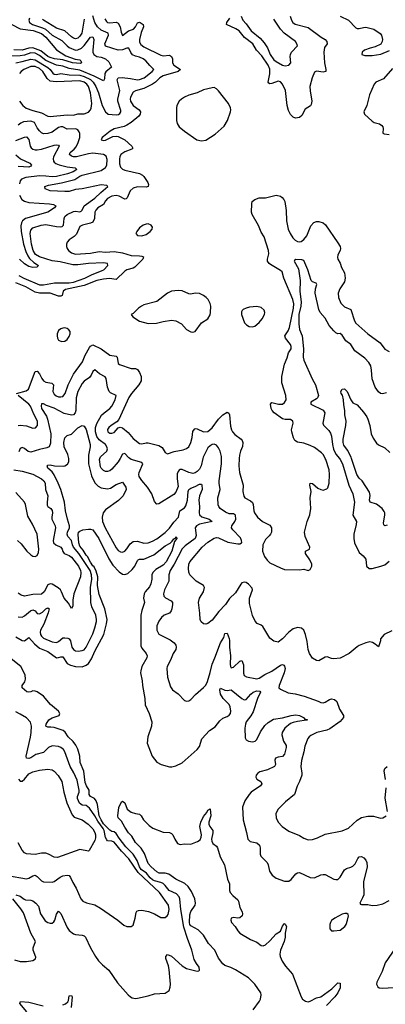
# Model space of a CAD drawing. Header units: inches. Extents: x 1694797 to 1849917, y 907313 to 1017959.
# Tile 638 of 656: x 1794345 to 1797774, y 964881 to 974116. Entities that reach past the tile are written whole.
import ezdxf

# ---------------------------------------------------------------- set-up
doc = ezdxf.new("R2010")
doc.units = ezdxf.units.IN
doc.header["$MEASUREMENT"] = 0
doc.layers.add('B7996', color=7, linetype='Continuous')
doc.layers.add('B7997', color=7, linetype='Continuous')

msp = doc.modelspace()

# ---------------------------------------------------------------- linework, layer by layer
at = {"layer": 'B7996', "color": 5}
for points, elevation in [([(1794330, 968516), (1794370, 968513.4), (1794390, 968523.1), (1794448.2, 968571.8), (1794470, 968580.2), (1794490, 968572.4), (1794510, 968546.9), (1794530, 968544.6), (1794559.6, 968560.4), (1794590, 968589.1), (1794610, 968598.5), (1794620.3, 968590), (1794613, 968553), (1794572.5, 968447.5), (1794541.5, 968390), (1794536.8, 968370), (1794540.9, 968350), (1794550, 968334.3), (1794570, 968316.6), (1794650, 968280.8), (1794690, 968275), (1794710, 968283.8), (1794750, 968317.2), (1794770, 968319.8), (1794795.4, 968315.4), (1794809.1, 968309.1), (1794821, 968290), (1794834.7, 968230), (1794850, 968209.2), (1794870, 968197.2), (1794894.1, 968194.1), (1794930, 968198.9), (1794950, 968206.7), (1794970, 968230.2), (1795030, 968356.9), (1795050.5, 968410.5), (1795064.9, 968470), (1795066.1, 968490), (1795058.5, 968530), (1795023.2, 968610), (1795012.1, 968650), (1795009, 968790), (1795021.9, 968870), (1795019, 968910), (1795004.9, 968950), (1794899.7, 969110), (1794850.2, 969170), (1794839.6, 969190), (1794830, 969232.2), (1794796.1, 969270), (1794791.3, 969290), (1794794, 969310), (1794811.2, 969350), (1794812.8, 969370), (1794792.5, 969430), (1794774.4, 969510), (1794765, 969590), (1794731.7, 969710), (1794707.6, 969770), (1794667.7, 969847.7), (1794650, 969875.1), (1794608.5, 969910), (1794604.2, 969930), (1794610, 969938), (1794630, 969940.3), (1794671, 969931), (1794751.7, 969928.3), (1794770, 969930.2), (1794793.9, 969946.1), (1794806.6, 969970), (1794807.7, 969990), (1794805.6, 970000)], 740), ([(1794991, 970000), (1794991.6, 969950), (1795019.1, 969839.1), (1795030.1, 969810), (1795053.9, 969770), (1795081.1, 969741.1), (1795110, 969724.1), (1795170, 969717), (1795197.3, 969722.7), (1795250, 969756.9), (1795310, 969778.8), (1795342, 969730), (1795342.4, 969710), (1795315.8, 969650), (1795272.4, 969607.6), (1795150, 969517.5), (1795129.6, 969490), (1795120.1, 969450), (1795120.7, 969410), (1795146, 969350), (1795250, 969160.9), (1795270, 969138.3), (1795290, 969124.2), (1795310, 969120.3), (1795330, 969130.4), (1795350, 969152), (1795381.1, 969198.9), (1795410, 969222.2), (1795450, 969224.1), (1795510, 969205.8), (1795550, 969209.4), (1795590, 969224.2), (1795630, 969247.3), (1795710, 969305.4), (1795750, 969347.3), (1795790, 969403.2), (1795834.8, 969450), (1795846.6, 969510), (1795890, 969537.7), (1795904.3, 969555.7), (1795917.8, 969610), (1795923.7, 969690), (1795932.2, 969710), (1795950, 969723.5), (1795990, 969738), (1796030, 969760.2), (1796050, 969760.3), (1796054.3, 969754.3), (1796056.1, 969710), (1796032.8, 969650), (1796024.6, 969610), (1796032.6, 969550), (1796028.3, 969490), (1796032.2, 969472.2), (1796053.8, 969453.8), (1796123, 969430), (1796150.6, 969410), (1796030, 969383.2), (1796004.7, 969370), (1795992, 969350), (1795998.8, 969278.8), (1795990.2, 969250), (1795898.6, 969181.4), (1795868.3, 969151.7), (1795792.4, 969007.6), (1795755.8, 968950), (1795743.5, 968910), (1795743.9, 968850), (1795703.2, 968770), (1795694, 968730), (1795697.8, 968710), (1795711.9, 968691.9), (1795765, 968664.9), (1795778.3, 968650), (1795779.7, 968630), (1795771, 968589), (1795764.9, 968570), (1795749.3, 968550.7), (1795699.3, 968530), (1795674, 968510), (1795650, 968475.1), (1795632.6, 968430), (1795632.6, 968390), (1795651.1, 968351.1), (1795758, 968298), (1795794, 968270), (1795810.3, 968250), (1795812.9, 968230), (1795808.5, 968210), (1795783.7, 968170), (1795759.5, 968110), (1795728.7, 968050), (1795725.3, 968030), (1795731.7, 967950), (1795759.9, 967859.9), (1795777.3, 967830), (1795831.7, 967791.7), (1795890, 967730.8), (1795910, 967724.9), (1795930, 967728), (1795950, 967739.3), (1795993.4, 967786.6), (1796070, 967852.7), (1796090, 967874.9), (1796106.2, 967910), (1796132.4, 967992.4), (1796148.9, 968071.1), (1796176.5, 968130), (1796228, 968272), (1796258.5, 968321.5), (1796270, 968358), (1796290, 968363), (1796310, 968313.4), (1796313, 968293), (1796312.1, 968230), (1796322.4, 968150), (1796319.3, 968070), (1796321.3, 968050), (1796330, 968035.8), (1796350, 968043.2), (1796410, 968099), (1796430, 968104.4), (1796445.6, 968065.6), (1796445.5, 967985.5), (1796450, 967965.5), (1796471.6, 967951.6), (1796570, 967935.2), (1796590, 967941.5), (1796644.6, 967975.4), (1796710, 968005.5), (1796790, 968062.2), (1796810, 968068), (1796822.4, 968062.4), (1796830, 968053), (1796833.8, 968030), (1796825.8, 967990), (1796778.2, 967870), (1796776.5, 967850), (1796790, 967835.3), (1796863, 967803), (1796930, 967792), (1797011.6, 967771.6), (1797143.9, 967723.9), (1797170, 967710.5), (1797190, 967708.4), (1797210, 967714.4), (1797250, 967739.5), (1797270, 967744.9), (1797298.9, 967738.9), (1797320.9, 967720.9), (1797344.9, 967650), (1797383.1, 967590), (1797381.7, 967570), (1797350, 967535.1), (1797254.6, 967465.4), (1797227, 967453), (1797130.4, 967430), (1797076.8, 967403.2), (1797058.4, 967390), (1797046, 967374), (1797019.1, 967300.9), (1797010.2, 967249.8), (1796987.6, 967167.6), (1796983.1, 967110), (1796991.7, 967050), (1796990.3, 967029.7), (1796968.8, 966971.2), (1796946.8, 966926.8), (1796922.8, 966850), (1796838.7, 966781.3), (1796770.7, 966710), (1796747.7, 966670), (1796750.7, 966630), (1796768.2, 966590), (1796807.7, 966550), (1796870, 966504.4), (1796970, 966463), (1797010, 966440.5), (1797050, 966424.9), (1797090, 966425.5), (1797138.3, 966441.7), (1797210, 966476.3), (1797370, 966508.2), (1797430, 966532.7), (1797510, 966608), (1797550, 966633), (1797610, 966644.9), (1797664.5, 966644.5), (1797730, 966626), (1797750, 966631), (1797782, 966650)], 740), ([(1795286.1, 970000), (1795269.1, 969970), (1795210, 969899.2), (1795190, 969885), (1795170, 969879.3), (1795150, 969879.7), (1795130, 969886.3), (1795110, 969908.5), (1795103.5, 969923.5), (1795094.5, 969990), (1795098.1, 970000)], 760), ([(1796063.8, 970000), (1796045.8, 969930), (1796030, 969900.2), (1796010, 969876.8), (1795990, 969865.1), (1795970, 969861), (1795930, 969868.9), (1795870, 969897.4), (1795850, 969895.6), (1795841.1, 969890), (1795830, 969878), (1795823.3, 969856.7), (1795821.3, 969810), (1795830, 969738), (1795810, 969684.2), (1795790, 969663.2), (1795650, 969576.3), (1795630, 969570.8), (1795610, 969596), (1795585.7, 969670), (1795544.2, 969730), (1795490, 969792.9), (1795466.6, 969830), (1795463.3, 969850), (1795466, 969870), (1795500.3, 969950), (1795490, 969963.7), (1795390, 969990.2), (1795377.2, 970000)], 760), ([(1797836.3, 968383.7), (1797764, 968350), (1797729, 968310), (1797728.7, 968290), (1797710, 968234), (1797679.8, 968259.8), (1797654.4, 968274.4), (1797630, 968281), (1797590, 968270.8), (1797530, 968244.9), (1797510, 968233.4), (1797436, 968170), (1797351.1, 968128.9), (1797290, 968122), (1797270, 968124.4), (1797230, 968139.5), (1797210, 968138.4), (1797150, 968103), (1797130, 968104.9), (1797090, 968127.7), (1797063, 968170), (1797050.4, 968210), (1797042.4, 968282.4), (1797024.7, 968350), (1797009.2, 968389.2), (1796989.1, 968409.1), (1796950, 968416.5), (1796910, 968402.6), (1796868.9, 968371.1), (1796810, 968308), (1796770, 968278.8), (1796730, 968286.8), (1796690, 968314.8), (1796624.1, 968424.1), (1796610, 968437.3), (1796573, 968453), (1796553.2, 968473.2), (1796529, 968529), (1796500.5, 968640.5), (1796501.8, 968690), (1796527.8, 968770), (1796524.7, 968784.7), (1796490, 968822.7), (1796470, 968836.5), (1796450, 968840.8), (1796430, 968832.9), (1796418.9, 968821.1), (1796370, 968741.7), (1796311.3, 968688.7), (1796274, 968630), (1796213.3, 968566.7), (1796150, 968482.4), (1796110, 968453), (1796090, 968448), (1796070, 968450.7), (1796048.5, 968468.5), (1796036.3, 968490), (1796034.9, 968550), (1796022.6, 968650), (1796031.8, 968690), (1796067.8, 968750), (1796078, 968790), (1796070, 968810.4), (1796000.5, 968850), (1795941.3, 968910), (1795932.7, 968932.7), (1795927.1, 968970), (1795931.4, 969010), (1795939.6, 969030), (1796057.1, 969170), (1796110, 969214.2), (1796170, 969253.7), (1796190, 969258.5), (1796210, 969255.5), (1796296.7, 969216.7), (1796390, 969199.9), (1796410, 969199.4), (1796426.5, 969210), (1796427, 969213), (1796426.7, 969230), (1796414.6, 969254.6), (1796343.8, 969330), (1796332.9, 969350), (1796336, 969370), (1796364.3, 969410), (1796372.8, 969430), (1796370.1, 969470.1), (1796350, 969481.9), (1796310, 969482.7), (1796275.5, 969495.5), (1796226.3, 969530), (1796211.3, 969550), (1796207, 969567), (1796203.6, 969630), (1796226, 969710), (1796215.6, 969770), (1796216.8, 969790), (1796239.2, 969950), (1796238.1, 970000)], 760), ([(1796403.8, 970000), (1796399.6, 969930), (1796407.9, 969870), (1796440.9, 969750), (1796439.1, 969690), (1796446.5, 969646.5), (1796457.1, 969630), (1796510, 969604.2), (1796527, 969587), (1796534.5, 969570), (1796540.3, 969510), (1796546.3, 969490), (1796574, 969450), (1796622.4, 969410), (1796690, 969376), (1796705.8, 969350), (1796706, 969310), (1796697.3, 969290), (1796686.2, 969273.8), (1796650, 969239.6), (1796625.7, 969190), (1796623.1, 969130), (1796640.2, 969080.2), (1796665.4, 969045.4), (1796690, 969023), (1796790, 968974.8), (1796830, 968960.7), (1796970, 968956), (1797010, 968961), (1797050, 968951.3), (1797070, 968958), (1797084, 968990), (1797086, 969010), (1797066.6, 969050), (1797027, 969110), (1797025.2, 969130), (1797062, 969150), (1797065.2, 969170), (1797023.6, 969270), (1797017.6, 969310), (1797040.9, 969410), (1797067.3, 969472.7), (1797074.7, 969530), (1797069.7, 969630), (1797079.3, 969690), (1797066, 969750), (1797069.2, 969770), (1797090, 969764.7), (1797141.3, 969721.3), (1797170, 969708), (1797190, 969702), (1797225.1, 969714.9), (1797234, 969726), (1797247.6, 969770), (1797251.1, 969850), (1797246, 969894), (1797215.3, 969990), (1797210.3, 970000)], 780), ([(1797343.3, 970000), (1797351.4, 969990), (1797373.5, 969950), (1797431.2, 969750), (1797469.9, 969670), (1797484.1, 969590), (1797469.8, 969470), (1797503, 969410), (1797500.1, 969379.9), (1797478.7, 969290), (1797478.4, 969250), (1797484.2, 969210), (1797530, 969119), (1797567.2, 969087.2), (1797590, 969055.3), (1797597.2, 968990), (1797622, 968970), (1797650, 968968), (1797731, 968989), (1797770, 969003.9), (1797810, 969038.7)], 760), ([(1797790, 969374.2), (1797769.8, 969369.8), (1797759.6, 969379.6), (1797756.9, 969396.9), (1797770.5, 969470), (1797770.5, 969490), (1797764.3, 969504.3), (1797744.4, 969530), (1797690, 969572.5), (1797632.1, 969592.1), (1797627.1, 969610), (1797633.1, 969653.1), (1797624.9, 969684.9), (1797557.2, 969790), (1797530, 969817), (1797507.6, 969850), (1797457.4, 970000)], 740), ([(1794290, 969894.1), (1794370, 969882.7), (1794470, 969854), (1794548.7, 969810), (1794572.8, 969790), (1794585.3, 969770), (1794587.2, 969710), (1794610.8, 969650), (1794602.6, 969590), (1794603.4, 969563.4), (1794609.1, 969549.1), (1794636.4, 969530), (1794651, 969511), (1794652.5, 969490), (1794645.5, 969450), (1794647.9, 969430), (1794679.3, 969370), (1794680.6, 969350), (1794659.6, 969230), (1794662.5, 969210), (1794683.8, 969190), (1794730, 969168), (1794742.8, 969150), (1794750, 969126.9), (1794763.1, 969110), (1794810, 969090.5), (1794830, 969074.6), (1794896.6, 968990), (1794915.5, 968950), (1794919.9, 968930), (1794914.5, 968890), (1794854.3, 968730), (1794844.5, 968670), (1794844, 968616), (1794830, 968592), (1794802, 968642), (1794762.4, 968690), (1794738.5, 968750), (1794726.9, 968766.9), (1794705.7, 968785.7), (1794650, 968821.5), (1794630, 968825.6), (1794610, 968814.4), (1794574, 968750), (1794550, 968728.2), (1794470, 968723.2), (1794390, 968710.2), (1794359.6, 968719.6), (1794330, 968736.1)], 760), ([(1794323.7, 969230), (1794360, 969200), (1794413, 969130), (1794450, 969096.3), (1794470, 969084), (1794490, 969080.7), (1794509.5, 969090.5), (1794522, 969118), (1794526, 969150), (1794508.5, 969290), (1794465.5, 969385.5), (1794420.5, 969460.5), (1794400.4, 969570), (1794389.7, 969590), (1794310, 969681.6)], 780), ([(1794310, 968328), (1794370, 968293.7), (1794390, 968291.1), (1794430, 968320.3), (1794482.7, 968262.7), (1794530, 968222), (1794610, 968190.1), (1794690, 968130.9), (1794710, 968132.5), (1794730, 968141), (1794750, 968140.2), (1794790, 968077.1), (1794820.5, 968060.5), (1794870, 968048.1), (1794930, 968047.8), (1794970, 968061.3), (1794990, 968078.4), (1795018.7, 968121.3), (1795050, 968192.7), (1795133.4, 968350), (1795159.5, 968450), (1795164.5, 968490), (1795144.2, 968590), (1795090, 968723.5), (1795076.4, 968810), (1795077.3, 968890), (1795063, 968943), (1795042.8, 968982.8), (1795030, 968994.2), (1795010, 969028.3), (1794982.3, 969082.3), (1794970, 969092.9), (1794941.6, 969141.6), (1794910, 969179.2), (1794899.9, 969210), (1794893.2, 969286.8), (1794898, 969310), (1794910, 969319.7), (1794938, 969330), (1794990, 969338.2), (1795010, 969338.9), (1795030, 969330.2), (1795086.3, 969250), (1795180.1, 969060.1), (1795219.5, 968999.5), (1795277, 968937), (1795310, 968915.5), (1795330, 968911.6), (1795358.8, 968921.2), (1795400.1, 968959.9), (1795423.6, 968990), (1795450, 969043.6), (1795457.4, 969050), (1795470, 969056.3), (1795510, 969057.4), (1795602.3, 969097.7), (1795710, 969180.5), (1795754.9, 969205.1), (1795776.2, 969223.8), (1795790, 969245.5), (1795795.5, 969244.5), (1795796, 969250), (1795805.5, 969254.5), (1795810, 969264), (1795817.6, 969257.6), (1795817.6, 969250), (1795796.7, 969223.3), (1795771.9, 969130), (1795718.2, 969030), (1795690, 968999.3), (1795621.7, 968958.3), (1795592.5, 968930), (1795585.9, 968910), (1795585.4, 968870), (1795576.4, 968823.6), (1795562.7, 968797.3), (1795521.6, 968750), (1795511.1, 968730), (1795506.5, 968690), (1795515.3, 968650), (1795490, 968575.8), (1795480.4, 968530), (1795482.5, 968242.5), (1795490, 968220.3), (1795532.9, 968170), (1795541.5, 968150), (1795539, 968130), (1795491.6, 968050), (1795480.3, 968010), (1795479.6, 967990), (1795494.7, 967914.7), (1795496.2, 967870), (1795519.7, 967750), (1795522, 967690), (1795558.6, 967610), (1795584.6, 967530), (1795582.8, 967490), (1795545.7, 967390), (1795542, 967330), (1795587.9, 967210), (1795632.1, 967152.1), (1795671.2, 967131.2), (1795751, 967109), (1795770.9, 967109.1), (1795810, 967118.9), (1795870, 967147.4), (1796010, 967272.2), (1796030, 967300.5), (1796053.5, 967370), (1796126.6, 967450), (1796177.1, 967482.8), (1796221.2, 967538.8), (1796250, 967566), (1796290, 967581.1), (1796310, 967594), (1796321.7, 967610), (1796325.3, 967630), (1796319.9, 967670), (1796310, 967693.3), (1796252.2, 967750), (1796230, 967788.5), (1796223.1, 967830), (1796230, 967846), (1796268.2, 967828.2), (1796290, 967825.6), (1796330, 967830.2), (1796430, 967748.1), (1796450, 967736.6), (1796470, 967739.8), (1796512.1, 967790), (1796534.7, 967810), (1796570, 967820.8), (1796597.8, 967817.8), (1796604.2, 967810), (1796576.4, 967750), (1796535.9, 967624.1), (1796513.7, 967586.3), (1796470.2, 967530), (1796462, 967510), (1796456.8, 967470), (1796461.3, 967381.3), (1796470, 967360.5), (1796490.3, 967350.3), (1796530, 967344), (1796553, 967350), (1796570, 967365.7), (1796604.2, 967435.8), (1796643.4, 967496.6), (1796674.7, 967525.3), (1796725.3, 967554.7), (1796810, 967566.9), (1796890, 967591.3), (1796934.8, 967594.8), (1796970, 967589.4), (1797006.5, 967570), (1797017.6, 967557.6), (1797042.8, 967550), (1797035.3, 967544.7), (1796950, 967535), (1796910, 967525.6), (1796885.5, 967514.5), (1796831, 967470), (1796806, 967430), (1796804.2, 967410), (1796819.2, 967350), (1796845, 967310), (1796845, 967290), (1796830, 967226.3), (1796810, 967206.5), (1796770, 967200.3), (1796744.4, 967190), (1796736.5, 967170), (1796745.3, 967130), (1796734, 967110), (1796670, 967080.5), (1796598.5, 967061.5), (1796579.5, 967050), (1796564.4, 967030), (1796559.6, 967010), (1796570, 966992.7), (1796605.3, 966970), (1796616.9, 966950), (1796602, 966930), (1796516, 966870), (1796497.4, 966850), (1796457.4, 966790), (1796435.8, 966730), (1796440.3, 966610), (1796472.8, 966492.8), (1796485.5, 966430), (1796507, 966407), (1796570, 966396.2), (1796593.1, 966373.1), (1796600.5, 966350), (1796600.2, 966290), (1796605.3, 966270), (1796666.7, 966210), (1796675.3, 966190), (1796686.7, 966130), (1796712.8, 966092.8), (1796750, 966064.4), (1796830, 966034.9), (1796870, 966036.4), (1796890, 966052.2), (1796934.8, 966105.2), (1796950, 966114), (1796970, 966116.6), (1797070, 966069.2), (1797110, 966067.1), (1797170, 966094.4), (1797190, 966099.1), (1797210, 966097.3), (1797290, 966056.1), (1797310, 966050.3), (1797330, 966052.2), (1797350, 966072.7), (1797390, 966142.6), (1797410, 966156.1), (1797450, 966166.9), (1797470, 966177.7), (1797490, 966199.5), (1797516.9, 966250), (1797530, 966263.1), (1797550, 966268.4), (1797573.9, 966253.9), (1797592.3, 966232.3), (1797600.9, 966210), (1797603.6, 966170), (1797569.2, 966030), (1797571.6, 965908.5), (1797561.4, 965878.6), (1797543, 965850), (1797536, 965830), (1797540.7, 965820.7), (1797550, 965816), (1797610, 965817.3), (1797650, 965806.7), (1797698, 965810), (1797750, 965824.6), (1797810, 965855.6)], 720), ([(1794310, 965906.7), (1794350, 965895.6), (1794386.7, 965866.7), (1794400.9, 965860.9), (1794450, 965859.1), (1794470, 965852.9), (1794497, 965830), (1794522, 965802), (1794542, 965730), (1794552.1, 965710), (1794584.9, 965664.9), (1794610, 965647.2), (1794630, 965641.2), (1794650, 965643.5), (1794664.1, 965655.9), (1794673.4, 965670), (1794690, 965726), (1794710, 965754.9), (1794730, 965734), (1794790, 965603), (1794810, 965574.4), (1794850, 965542.4), (1794870, 965535.3), (1794930, 965528.5), (1794950, 965522.4), (1794963.8, 965510), (1795008.8, 965410), (1795054.9, 965330), (1795085.3, 965290), (1795122.4, 965250), (1795180.2, 965200.2), (1795263.7, 965083.7), (1795363, 964970), (1795384.9, 964950), (1795401.5, 964941.5), (1795430, 964936.5), (1795450, 964938.7), (1795550, 964960.3), (1795610, 964979.5), (1795710, 964984.4), (1795748.2, 965011.8), (1795758, 965042), (1795759.3, 965070), (1795747.3, 965207.3), (1795740.7, 965240.7), (1795715.1, 965310), (1795715.1, 965330), (1795730, 965347.3), (1795770, 965332), (1795870, 965242.6), (1795910, 965217.6), (1796009.1, 965190.9), (1796024.7, 965195.3), (1796030, 965202), (1796029.3, 965230), (1796002.7, 965262.7), (1795982.9, 965302.9), (1795959.4, 965390), (1795918.2, 965498.2), (1795884.3, 965604.3), (1795858, 965770), (1795847.3, 965870), (1795841.2, 965890), (1795816.2, 965916.2), (1795748.2, 965948.2), (1795710, 965996.9), (1795690, 966015.2), (1795670, 966024.2), (1795610, 966038), (1795589.8, 966049.8), (1795568, 966068), (1795534, 966110), (1795486, 966146), (1795468.2, 966170), (1795445.8, 966230), (1795410, 966287.8), (1795339.4, 966359.4), (1795278.8, 966438.8), (1795250, 966484.5), (1795230, 966497.8), (1795210, 966501.9), (1795190, 966512.9), (1795132.8, 966572.8), (1795108.2, 966610), (1795091, 966650), (1795074.5, 966754.4), (1795061.2, 966790), (1795047.4, 966810), (1795009.9, 966830), (1794997.4, 966850), (1794995.7, 966890), (1794971.1, 966930), (1794960.8, 966960.8), (1794948, 967068), (1794912.3, 967150), (1794910.4, 967210), (1794890, 967274), (1794870.8, 967310.8), (1794846, 967346), (1794800.7, 967390), (1794772.6, 967432.6), (1794753.3, 967450), (1794670, 967476.5), (1794638.2, 967481.8), (1794610, 967479.8), (1794590, 967489.3), (1794594, 967510), (1794619.8, 967550), (1794650, 967566.6), (1794716.2, 967590), (1794720.7, 967610), (1794709.6, 967630), (1794632.9, 967693), (1794568.2, 967770), (1794510, 967810.9), (1794490, 967819.5), (1794470, 967819.8), (1794450, 967810.7), (1794430, 967807.8), (1794411.4, 967811.4), (1794368.7, 967850), (1794369.8, 967870), (1794393.1, 967906.9), (1794401.2, 967930), (1794397.7, 967970), (1794355.4, 968050), (1794250, 968134.3)], 720), ([(1794230, 966087.9), (1794410, 966059.3), (1794430, 966062.8), (1794470, 966087.2), (1794490, 966091.1), (1794510, 966080.2), (1794550, 966039.7), (1794570, 966029.2), (1794650, 966027.3), (1794670, 966033.2), (1794725.1, 966074.9), (1794750, 966085.8), (1794790, 966093.6), (1794807.9, 966087.9), (1794820.9, 966070), (1794842.2, 966022.2), (1794876.4, 965970), (1794919.3, 965870), (1794936.3, 965850), (1794972.8, 965832.7), (1795050, 965812.7), (1795104.1, 965784.1), (1795266.8, 965670), (1795322, 965622), (1795350, 965610.7), (1795389.2, 965610.8), (1795410, 965624.7), (1795429.4, 965690), (1795437.2, 965742.8), (1795445.1, 965754.9), (1795458.3, 965761.7), (1795490, 965764.6), (1795552.3, 965752.3), (1795609, 965729), (1795670, 965695.5), (1795710, 965696.3), (1795729.2, 965710), (1795737.1, 965722.9), (1795747.8, 965770), (1795740.5, 965810), (1795655.3, 965930), (1795456.2, 966116.2), (1795370, 966246), (1795298.6, 966318.6), (1795230, 966401.6), (1795210, 966412.4), (1795170, 966415.7), (1795162.8, 966422.8), (1795150, 966444.5), (1795136, 966510), (1795127, 966530), (1795077.6, 966597.6), (1795050, 966648.7), (1795000.4, 966720.4), (1794970, 966745.2), (1794930, 966749.4), (1794907.2, 966767.2), (1794887.1, 966810), (1794887.7, 966830), (1794902.5, 966870), (1794902.5, 966890), (1794883.5, 966983.5), (1794852.8, 967052.8), (1794818.8, 967110), (1794769.9, 967250), (1794755.2, 967270), (1794730.3, 967290.3), (1794710, 967298.5), (1794650, 967306.2), (1794614.6, 967290), (1794570, 967243.9), (1794496.5, 967223.5), (1794450, 967194.2), (1794430, 967186.6), (1794408.8, 967188.8), (1794406.6, 967210), (1794446.1, 967386.1), (1794452.1, 967430), (1794454.8, 967490), (1794445.9, 967525.9), (1794408.3, 967568.3), (1794350, 967602), (1794310, 967623.1)], 740), ([(1794333.1, 966993.1), (1794350, 966974), (1794370, 966974.6), (1794390, 966991.7), (1794430, 967041.5), (1794470, 967062.2), (1794530, 967076.8), (1794610, 967086.8), (1794650, 967081.5), (1794670, 967068.6), (1794707.1, 967027.2), (1794741.6, 966970), (1794759.4, 966870), (1794786.4, 966770), (1794837.2, 966657.2), (1794856.5, 966636.5), (1794930, 966611.7), (1794987.4, 966570), (1795030, 966528.3), (1795050, 966493.3), (1795056, 966470), (1795056.6, 966443.4), (1795050, 966416.3), (1794997.5, 966322.5), (1794990, 966316), (1794910, 966332.7), (1794698.7, 966258.7), (1794670, 966261.3), (1794616.3, 966290), (1794590, 966297.3), (1794550, 966298.3), (1794490, 966285.7), (1794410, 966292.2), (1794390, 966302.4), (1794370, 966326), (1794330, 966395.5)], 760), ([(1797777.2, 966990), (1797762.8, 967070), (1797770, 967093), (1797790, 967110.4)], 740), ([(1797794.5, 966690), (1797773.4, 966813.4), (1797780.9, 966910)], 740), ([(1796535.1, 964830), (1796593.9, 964910), (1796603, 964930), (1796610.5, 964970), (1796605.7, 964990), (1796550.5, 965070), (1796489.8, 965130), (1796370, 965206.1), (1796326.5, 965226.5), (1796270, 965244.5), (1796250, 965260.1), (1796210, 965312.9), (1796173.9, 965390), (1796115, 965450), (1796069.9, 965530), (1796019.3, 965579.3), (1795950, 965618.6), (1795942.1, 965630), (1795937.2, 965650), (1795939.9, 965720.1), (1795950, 965752.5), (1795989.5, 965810), (1795994.6, 965830), (1795986.4, 965870), (1795957.7, 965937.7), (1795925.5, 965985.5), (1795894.3, 966014.3), (1795810, 966053.8), (1795742.5, 966102.5), (1795710, 966109.6), (1795652.3, 966112.3), (1795630, 966123.6), (1795577.8, 966170), (1795550, 966201.4), (1795516.9, 966296.9), (1795485, 966345), (1795430, 966398.9), (1795397.5, 966457.5), (1795366.9, 966490), (1795330, 966541.5), (1795300, 966600), (1795269.4, 966630), (1795266, 966650), (1795274.3, 966725.7), (1795300.2, 966779.8), (1795310, 966786), (1795330, 966770.8), (1795352, 966710), (1795390, 966684.7), (1795430, 966671.3), (1795470, 966666), (1795486, 966650), (1795506.8, 966610), (1795559, 966559), (1795593.3, 966533.3), (1795690, 966496), (1795750, 966491.8), (1795770, 966483), (1795781.6, 966470), (1795799.5, 966430), (1795824.6, 966390), (1795850, 966379.3), (1795890, 966385.2), (1795950, 966382.2), (1796012.9, 966407.1), (1796036.5, 966423.5), (1796048.6, 966450), (1796051.7, 966470), (1796036.1, 966550), (1796043.2, 966590), (1796070, 966643.6), (1796100.4, 966679.6), (1796110, 966700.7), (1796130, 966714), (1796136.8, 966650), (1796119.5, 966590), (1796119.8, 966570), (1796128, 966548), (1796155, 966510), (1796158.1, 966490), (1796144.7, 966430), (1796145.7, 966410), (1796157.7, 966390), (1796190, 966363.3), (1796198.8, 966350), (1796225.3, 966265.3), (1796265.8, 966190), (1796294.4, 966054.4), (1796311.8, 966010), (1796312.6, 965950), (1796319.2, 965930), (1796342.6, 965902.6), (1796390, 965861.8), (1796396.5, 965850), (1796408.2, 965790), (1796430.1, 965750), (1796434.1, 965730), (1796430.1, 965710), (1796410, 965691.6), (1796390, 965689.1), (1796350, 965694.9), (1796330, 965689), (1796326, 965670), (1796331.7, 965650), (1796365.8, 965610), (1796390, 965570.4), (1796410.4, 965550), (1796509, 965489), (1796570, 965462.8), (1796610, 965433.7), (1796630, 965430.2), (1796650, 965439.7), (1796690, 965476.3), (1796750, 965541.7), (1796792.2, 965567.8), (1796810, 965612.7), (1796830, 965638), (1796834.3, 965634.3), (1796846.5, 965610), (1796834.4, 965550), (1796834.3, 965510), (1796826.3, 965470), (1796790.7, 965389.3), (1796784.5, 965350), (1796786.9, 965330), (1796806.1, 965286.1), (1796838.3, 965238.3), (1796902.8, 965162.8), (1796983.8, 964950), (1796998.2, 964930), (1797025.3, 964910), (1797050, 964905), (1797070, 964909.4), (1797130, 964941.7), (1797170, 964952.2), (1797273.8, 965026.2), (1797330, 965082.4), (1797350, 965080.7), (1797350, 965037.2), (1797330.1, 964990), (1797300.5, 964950), (1797223.6, 964870)], 680), ([(1794297.5, 965297.5), (1794350, 965281.3), (1794410, 965282), (1794470, 965293), (1794492.5, 965307.5), (1794496.9, 965323.1), (1794473.3, 965390), (1794471.5, 965410), (1794492.3, 965470), (1794448.3, 965548.3), (1794380.6, 965740.6), (1794356.9, 965776.9), (1794282, 965870)], 720), ([(1797870, 965409.6), (1797772.2, 965270), (1797746, 965190), (1797695.8, 965090), (1797692.4, 965070), (1797697, 965057), (1797704.4, 965044.4), (1797716.1, 965036.1), (1797750, 965032.4), (1797903.4, 965043.4)], 720), ([(1794411.3, 964811.3), (1794345.6, 964890), (1794353.2, 964906.8), (1794430, 964902.6), (1794566.5, 964866.5)], 680), ([(1794750, 964876), (1794774.5, 964885.5), (1794795.9, 964904.1), (1794803.5, 964916.5), (1794810, 964960.5), (1794830, 964964), (1794837, 964950), (1794827.1, 964850)], 680)]:
    msp.add_lwpolyline(points, dxfattribs=dict(at, elevation=elevation))
at = {"layer": 'B7996', "color": 5, "elevation": 720}
msp.add_lwpolyline([(1797393.6, 965733.6), (1797370, 965727.3), (1797300.5, 965690), (1797270, 965667), (1797258.7, 965650), (1797254, 965630), (1797254.4, 965590), (1797270, 965570.5), (1797290, 965569.1), (1797350, 965578), (1797393.3, 965610), (1797407.8, 965630), (1797420.7, 965670), (1797429.2, 965710), (1797424.7, 965724.7), (1797412.5, 965732.5)], close=True, dxfattribs=at)
at = {"layer": 'B7997', "color": 5}
for points, elevation in [([(1794308.9, 973711.1), (1794370, 973722.4), (1794450, 973745), (1794490, 973740.4), (1794608.7, 973668.7), (1794630.4, 973650), (1794655.3, 973615.3), (1794670, 973603.2), (1794690, 973602.6), (1794730, 973610.7), (1794810, 973599), (1794910, 973596), (1794950, 973583.5), (1795010, 973554.3), (1795035.2, 973530), (1795058.9, 973490), (1795084, 973430), (1795120.1, 973310), (1795150, 973251), (1795175.1, 973230), (1795250, 973222.3), (1795272.8, 973227.2), (1795284, 973236), (1795293.6, 973250), (1795294.6, 973265.4), (1795264.7, 973350), (1795265.2, 973370), (1795283.1, 973450), (1795276.4, 973490), (1795258.2, 973550), (1795267.8, 973570), (1795306.4, 973573.6), (1795385.5, 973565.5), (1795450, 973553), (1795470, 973553.7), (1795511.2, 973570), (1795589.2, 973630), (1795602.6, 973650), (1795565.2, 973685.2), (1795529.2, 973730), (1795503.2, 973750), (1795470, 973765.5), (1795430, 973772.7), (1795404.5, 973784.5), (1795387.9, 973807.9), (1795370, 973848.7), (1795350, 973849.3), (1795310, 973833.1), (1795270, 973828.6), (1795148.7, 973868.7), (1795144.6, 973890), (1795179, 973970), (1795176.6, 973990), (1795110, 974018.1), (1795074.1, 974050), (1795050.6, 974090), (1795031.2, 974151.2)], 760), ([(1796880.5, 974150), (1796894, 974110), (1796907.8, 974090), (1796930, 974072.9), (1797050, 974042.2), (1797171.4, 973951.4), (1797209, 973930), (1797224.7, 973910), (1797227.8, 973890), (1797205.2, 973854.8), (1797198.6, 973810), (1797202.3, 973710), (1797216.2, 973650), (1797215.3, 973630), (1797190, 973623.7), (1797130, 973633.3), (1797110, 973622.6), (1797086.8, 973570), (1797067.2, 973490), (1797068, 973448), (1797083.8, 973350), (1797080, 973320), (1797072.5, 973307.5), (1797023.5, 973276.5), (1796990, 973215.8), (1796970, 973198.7), (1796933.1, 973193.1), (1796910, 973200.5), (1796885.2, 973225.2), (1796864.7, 973264.7), (1796853.6, 973310), (1796838.5, 973450), (1796810, 973511), (1796790, 973533.5), (1796770, 973537.8), (1796710, 973517.8), (1796690, 973515.1), (1796680.9, 973520.9), (1796676, 973530), (1796691.6, 973608.4), (1796690.7, 973650.7), (1796673.9, 973690), (1796617, 973776.9), (1796565.2, 973830), (1796530.5, 973890), (1796454.6, 973950), (1796402.3, 974010), (1796371.6, 974030), (1796285.5, 974070), (1796288.1, 974090), (1796317.3, 974130)], 780), ([(1796422.8, 974150), (1796438.5, 974110), (1796470, 974077.3), (1796516.5, 974010), (1796600.8, 973940.8), (1796639.2, 973899.2), (1796670, 973851.8), (1796694.9, 973790), (1796730, 973740.6), (1796750, 973723.1), (1796810, 973690.6), (1796836.3, 973683.7), (1796870.6, 973690), (1796888.5, 973710), (1796882.4, 973770), (1796886, 973790), (1796895.5, 973810), (1796950.3, 973870), (1796945.8, 973890), (1796931, 973911), (1796824, 973990), (1796790, 974026), (1796730, 974121.7)], 760), ([(1797350.2, 974150.2), (1797430, 974111), (1797498, 974038), (1797510, 974031.8), (1797530, 974031.6), (1797570, 974043.7), (1797590, 974044.7), (1797666.3, 974026.3), (1797725.4, 973985.4), (1797739.6, 973970), (1797747.7, 973930), (1797745.6, 973910), (1797732.8, 973887.2), (1797678.7, 973861.3), (1797630.8, 973850), (1797578, 973830), (1797558, 973810), (1797554.8, 973790), (1797580.6, 973780.6), (1797650, 973778.6), (1797732.8, 973792.7), (1797814.2, 973825.8)], 820), ([(1794438.7, 974130), (1794429.6, 974110), (1794435.9, 974090), (1794464.5, 974070), (1794559.1, 974039.1), (1794585.9, 974025.9), (1794650.3, 973970.3), (1794741.5, 973921.5), (1794789.3, 973869.3), (1794810, 973853.4), (1794870, 973831), (1794890, 973831.5), (1794924.5, 973850), (1794950, 973874.4), (1795010, 973951.3), (1795030, 973954.9), (1795040.6, 973930), (1795031, 973830), (1795031.7, 973810), (1795041.5, 973790), (1795070, 973771.9), (1795110, 973764.5), (1795150.2, 973750), (1795180.1, 973720.1), (1795204.9, 973670), (1795152.2, 973627.8), (1795144.4, 973610), (1795139.8, 973560.2), (1795130, 973541.3), (1795045.2, 973585.2), (1794910, 973640.7), (1794810, 973658.2), (1794750, 973678.7), (1794690, 973690.2), (1794590, 973734), (1794530, 973780.1), (1794490, 973800.5), (1794450, 973803.6), (1794390, 973783.4), (1794350, 973775.4), (1794270, 973774.1)], 740), ([(1794270.3, 974070), (1794350, 974029.7), (1794473.1, 974013.1), (1794550, 973986.2), (1794590, 973952.6), (1794690, 973834.1), (1794777.8, 973777.8), (1794866.4, 973746.4), (1794910, 973738.5), (1794919.6, 973730), (1794923.8, 973710), (1794916.4, 973703.6), (1794839.5, 973710), (1794750, 973739.5), (1794671, 973749), (1794630, 973760.5), (1794608.8, 973770), (1794545, 973825.1), (1794470, 973851.6), (1794430, 973848.5), (1794369.1, 973829.1), (1794290, 973831.4)], 720), ([(1795142.3, 974122.3), (1795158.9, 974098.9), (1795170, 974090.8), (1795190, 974086), (1795250, 974092.4), (1795270, 974082.5), (1795286.6, 974050), (1795298.1, 973998.1), (1795310, 973968.7), (1795367.2, 974010), (1795412.1, 974027.9), (1795431.1, 974048.9), (1795450, 974084.7), (1795470, 974092.4), (1795474.3, 974090), (1795502.4, 974070), (1795505.9, 974050), (1795483.2, 973996.8), (1795469.7, 973930), (1795470, 973905.5), (1795481.8, 973881.8), (1795510, 973860.1), (1795670, 973781.9), (1795690, 973775.4), (1795750, 973782), (1795770, 973771.6), (1795779.5, 973750), (1795778.7, 973710), (1795790, 973690.2), (1795854.6, 973650), (1795830.3, 973630), (1795689.4, 973590), (1795658.8, 973570), (1795619.5, 973530), (1795590.6, 973509.4), (1795510, 973471.1), (1795430.1, 973449.9), (1795410, 973435), (1795384.7, 973390), (1795381, 973370), (1795383.5, 973350), (1795410, 973312.4), (1795465, 973270), (1795477.4, 973250), (1795475.3, 973230), (1795463.2, 973210), (1795390, 973150.5), (1795350, 973125.2), (1795325.8, 973114.2), (1795230, 973091.1), (1795194.8, 973070), (1795130, 973020.9), (1795119.1, 973010), (1795110.8, 972990), (1795130, 972982), (1795150, 972985.2), (1795219.7, 973020.2), (1795250, 973024.2), (1795270, 973021.2), (1795330.1, 972990.1), (1795396.5, 972930), (1795406.4, 972910), (1795398.2, 972901.8), (1795330, 972877.2), (1795294.4, 972850), (1795285.3, 972830), (1795282.6, 972810), (1795282.6, 972762.6), (1795290, 972732.7), (1795310, 972714.7), (1795330, 972704.3), (1795470, 972671.8), (1795496.7, 972656.7), (1795510, 972644.4), (1795545.7, 972590), (1795554.6, 972570), (1795548.7, 972551.3), (1795530, 972545.3), (1795450, 972547.5), (1795410, 972536.3), (1795381.9, 972510), (1795354.1, 972445.9), (1795343.5, 972436.5), (1795330, 972433.8), (1795279.2, 972459.2), (1795250, 972467.2), (1795210, 972459.3), (1795170, 972437.8), (1795150, 972416.8), (1795130, 972381.5), (1795076.9, 972350), (1795058.3, 972330), (1795050.1, 972309.9), (1795045.6, 972250), (1795030, 972217.4), (1795010, 972205.8), (1794933, 972190), (1794910, 972176.4), (1794876.8, 972103.2), (1794857.1, 972082.9), (1794810.2, 972049.8), (1794791.8, 972030), (1794785.3, 972010), (1794784.4, 971990), (1794790.3, 971970.3), (1794803.7, 971950), (1794830, 971927.9), (1794870, 971916.5), (1795010, 971926), (1795090, 971942.7), (1795150, 971935), (1795230, 971941.5), (1795310, 971929), (1795390, 971903.8), (1795470, 971901.9), (1795490, 971898.8), (1795506.7, 971890), (1795499.7, 971870), (1795426.5, 971793.5), (1795410, 971784.1), (1795350, 971768.9), (1795330, 971758.2), (1795250, 971679.5), (1795187, 971687), (1795130, 971682.6), (1795070, 971668.5), (1794950, 971623.7), (1794774.6, 971585.4), (1794752.7, 971570), (1794742.3, 971530), (1794730, 971521.4), (1794710, 971522.6), (1794630, 971550.3), (1794530, 971551.6), (1794490, 971561.1), (1794404.2, 971610), (1794310, 971647.8)], 780), ([(1794950, 974121.6), (1794927.8, 973990), (1794910, 973959.8), (1794890, 973943.2), (1794870, 973937.3), (1794850, 973941.3), (1794830, 973954), (1794770, 974011.1), (1794690, 974034.6), (1794567.1, 974110), (1794560.4, 974120.4)], 760), ([(1794343.2, 973350), (1794373.4, 973310), (1794407, 973287), (1794470, 973263), (1794550, 973243.1), (1794609.7, 973209.7), (1794630, 973208.1), (1794790, 973223.4), (1794850, 973220.8), (1794890, 973231.3), (1794950, 973234), (1794992.1, 973247.9), (1795009.9, 973270.1), (1795015.1, 973284.9), (1795020.7, 973330), (1795009.6, 973430), (1794991, 973490), (1794976, 973510), (1794950, 973528.8), (1794910, 973541), (1794688.7, 973531.3), (1794630, 973539), (1794603, 973563), (1794563.1, 973630), (1794530, 973656.7), (1794490, 973675.5), (1794450, 973676.9), (1794383.2, 973650), (1794357.8, 973630), (1794342.8, 973610)], 780), ([(1797842.2, 973657.8), (1797757.9, 973562.1), (1797684.4, 973530), (1797670, 973512), (1797624.6, 973410), (1797600.3, 973310), (1797574, 973250), (1797578.8, 973230), (1797650, 973162.8), (1797670, 973150.8), (1797719.1, 973139.1), (1797742, 973122), (1797750.7, 973110.7), (1797754.4, 973094.4), (1797752, 973050), (1797764.5, 973044.5), (1797810, 973039.3)], 820), ([(1794337.7, 971717.7), (1794384.5, 971690), (1794530, 971629.9), (1794570, 971627.8), (1794670.8, 971649.2), (1794810, 971648.5), (1794850, 971654.5), (1794954.7, 971690), (1795017.3, 971722.7), (1795117.7, 971762.3), (1795132.9, 971770), (1795171.8, 971810), (1795168, 971830), (1795130, 971836.8), (1794990, 971829.6), (1794890, 971815.5), (1794844.7, 971815.3), (1794724.2, 971844.2), (1794650, 971854.9), (1794530, 971890.1), (1794494.4, 971914.4), (1794472.5, 971950), (1794457.4, 972010), (1794442.7, 972110), (1794450, 972142.6), (1794470, 972164.8), (1794548, 972190), (1794590, 972194.3), (1794690, 972174.7), (1794728.5, 972171.5), (1794743.6, 972176.4), (1794756.2, 972190), (1794763.2, 972250), (1794770.1, 972269.9), (1794790.1, 972289.9), (1794850, 972317.7), (1794870, 972319.9), (1794910, 972314.2), (1794920.8, 972319.2), (1794930, 972328), (1794951.5, 972370), (1795050, 972440.8), (1795105, 972495), (1795172.7, 972550), (1795161.1, 972561.1), (1795110, 972566.4), (1794930, 972527.8), (1794870, 972521.7), (1794810, 972505.8), (1794770, 972503.1), (1794630.2, 972510.2), (1794584, 972530), (1794582, 972550), (1794615.4, 972564.6), (1794735.9, 972584.1), (1794863.3, 972616.7), (1794910, 972649.4), (1794930, 972657.2), (1795110, 972700.8), (1795150, 972728.4), (1795162.1, 972750), (1795164.6, 972804.6), (1795155.3, 972835.3), (1795130.1, 972850.1), (1795030, 972863.1), (1794990, 972858.4), (1794878, 972830), (1794850, 972830.2), (1794830, 972836.9), (1794812.2, 972850), (1794818.9, 972870), (1794857.3, 972902.7), (1794875.3, 972924.7), (1794895, 972965), (1794908.1, 973010), (1794909.4, 973049.4), (1794903.5, 973063.5), (1794890, 973083.6), (1794872, 973092), (1794790.1, 973090.1), (1794750, 973109.4), (1794730, 973111.4), (1794710, 973105.3), (1794650, 973061.6), (1794608.4, 973048.4), (1794570, 973045.2), (1794550, 973053.4), (1794530, 973072.4), (1794510, 973100.9), (1794485.8, 973150), (1794450, 973165.1), (1794381.9, 973158.1), (1794355, 973145), (1794330, 973124.9)], 760), ([(1794310, 972981.2), (1794390, 973014.6), (1794410, 973016.2), (1794430.6, 972990.6), (1794443.8, 972930), (1794452.3, 972912.3), (1794470, 972900.6), (1794490, 972894.8), (1794510, 972893.6), (1794550, 972900.5), (1794670, 972937.4), (1794690, 972940.7), (1794710, 972938), (1794714, 972930), (1794662.3, 972830), (1794658.9, 972810), (1794662.8, 972790), (1794670, 972779.2), (1794685.8, 972765.8), (1794714.2, 972754.2), (1794790, 972736.8), (1794866.5, 972726.5), (1794881.3, 972710), (1794846, 972690), (1794793.2, 972670), (1794690, 972644.7), (1794650, 972641.4), (1794590, 972648.9), (1794530.3, 972650.3), (1794403.6, 972636.4), (1794361.4, 972618.6), (1794350, 972605.4), (1794342.6, 972577.4)], 740), ([(1794307.8, 972847.8), (1794351.6, 972811.6), (1794439.6, 972770), (1794455.3, 972750), (1794450, 972742.9), (1794430, 972734), (1794330, 972739.2)], 720), ([(1794342.4, 972470), (1794366.7, 972430), (1794390, 972413.2), (1794430, 972400.5), (1794624.7, 972390), (1794661.1, 972381.1), (1794684.9, 972370), (1794672.2, 972350), (1794608.4, 972311.6), (1794400.3, 972250), (1794371.9, 972230), (1794361.4, 972210), (1794356.9, 972183.1), (1794359.1, 972130), (1794381, 972010), (1794403, 971943), (1794420.7, 971900.7), (1794437, 971876.9), (1794478, 971838), (1794520.5, 971810), (1794506.4, 971793.6), (1794470, 971791.1), (1794430, 971800.4), (1794390, 971825.7), (1794343.9, 971870)], 740), ([(1797210.3, 970000), (1797193.5, 970033.5), (1797174.6, 970054.6), (1797110, 970102), (1797070, 970123.5), (1797010, 970145.1), (1796950, 970154), (1796926, 970170), (1796913.3, 970193.3), (1796897.6, 970250), (1796895.6, 970270), (1796911.2, 970330), (1796907, 970350), (1796886.2, 970366.2), (1796835.4, 970364.6), (1796810, 970372.2), (1796732.2, 970430), (1796714.2, 970450), (1796704.1, 970470), (1796697.6, 970510), (1796710, 970525.5), (1796771.3, 970510), (1796808.7, 970510), (1796830, 970526), (1796842.7, 970550), (1796841.1, 970590), (1796804.4, 970710), (1796802.6, 970770), (1796830, 970886), (1796854.8, 970945.2), (1796867.6, 970990), (1796889.8, 971030), (1796891.4, 971050), (1796885.5, 971070), (1796837.5, 971130), (1796833, 971150), (1796862.6, 971197.4), (1796876.4, 971230), (1796912.8, 971410), (1796915.1, 971450), (1796905.8, 971490), (1796823.1, 971690), (1796806, 971750), (1796790, 971764), (1796698.7, 971818.7), (1796683.5, 971830), (1796669.6, 971850), (1796669.7, 971870), (1796681.2, 971918.8), (1796678.2, 971950), (1796638.5, 972078.5), (1796610, 972123.6), (1796584.3, 972184.3), (1796525.1, 972290), (1796519.7, 972310), (1796520.9, 972390), (1796525.2, 972410), (1796549, 972430), (1796590, 972444.4), (1796650, 972444.4), (1796750, 972468.5), (1796790, 972459.5), (1796806.8, 972446.8), (1796821.3, 972430), (1796830.4, 972409.6), (1796844.8, 972324.8), (1796846.2, 972230), (1796863.5, 972150), (1796882.2, 972110), (1796907.8, 972070), (1796930, 972046.8), (1796950, 972034.5), (1796970, 972031.1), (1796984.6, 972035.4), (1797010, 972052.6), (1797038.2, 972090), (1797077, 972183), (1797105, 972215), (1797130, 972223.8), (1797150, 972222.6), (1797190, 972209.1), (1797213.2, 972193.2), (1797330, 972024.1), (1797349.4, 971990), (1797353.7, 971970), (1797350.1, 971949.9), (1797329, 971910), (1797326, 971886), (1797328.9, 971868.9), (1797351.6, 971831.5), (1797364.4, 971790), (1797390, 971740.4), (1797398.1, 971690), (1797390, 971656.4), (1797347.6, 971590), (1797332.8, 971550), (1797334.7, 971510), (1797356.1, 971456.1), (1797390, 971421.5), (1797450, 971398), (1797484.7, 971290), (1797496.9, 971270), (1797610, 971170.2), (1797725.5, 971085.5), (1797770, 971025.3), (1797810, 971004.2)], 780), ([(1797785.4, 970614.6), (1797748.1, 970608.1), (1797730, 970610.7), (1797710, 970626.8), (1797679.3, 970670), (1797650, 970746.8), (1797646, 970830), (1797636.9, 970870), (1797620.5, 970900.5), (1797581.2, 970941.2), (1797488.8, 971010), (1797450.3, 971070), (1797405, 971105), (1797370, 971156.5), (1797350, 971173.1), (1797330, 971170.3), (1797310, 971178.3), (1797290, 971196.5), (1797248.3, 971248.3), (1797210, 971317.4), (1797161.8, 971370), (1797150, 971398.8), (1797116, 971550), (1797118.7, 971590), (1797132.3, 971632.3), (1797125.1, 971645.1), (1797090, 971656.5), (1797079, 971670), (1797046.3, 971770), (1797010, 971856), (1796990, 971864.4), (1796934.2, 971865.8), (1796922.6, 971857.4), (1796920.5, 971850), (1796958.5, 971778.5), (1796975.4, 971670), (1796972.8, 971567.2), (1796985.3, 971470), (1796981.8, 971430), (1796963.8, 971350), (1796964.5, 971264.5), (1796969.9, 971209.9), (1796995, 971150), (1797006.1, 971030), (1797002.7, 970950), (1797010, 970922.4), (1797086.8, 970746.8), (1797118.8, 970690), (1797146, 970590), (1797139.1, 970570), (1797130, 970560.9), (1797076.2, 970530), (1797074.5, 970510), (1797190, 970454.6), (1797207.2, 970430), (1797188, 970330), (1797193.4, 970313.4), (1797244, 970264), (1797258.5, 970238.5), (1797268.4, 970208.4), (1797277.9, 970130), (1797288.5, 970088.5), (1797310, 970041.3), (1797343.3, 970000)], 760), ([(1794317, 970610), (1794406.7, 970633.3), (1794429.2, 970650.8), (1794490, 970816.5), (1794510, 970818.5), (1794530, 970794.9), (1794552, 970752), (1794570, 970727.8), (1794590, 970714.8), (1794646.1, 970706.1), (1794663.6, 970690), (1794656.2, 970630), (1794670, 970602.7), (1794687.9, 970587.9), (1794710, 970579.7), (1794730, 970577.2), (1794750, 970583.2), (1794771.6, 970608.4), (1794799.5, 970690), (1794849.3, 970790), (1794934.5, 970905.5), (1794960.7, 970970), (1795000, 971040), (1795010, 971054.9), (1795030, 971065.6), (1795110.1, 971030.1), (1795190, 970968.7), (1795250, 970961.1), (1795260.3, 970950), (1795270.2, 970890.2), (1795282.2, 970882.2), (1795390, 970845.8), (1795430, 970842.7), (1795450, 970834.6), (1795470, 970806.5), (1795485.9, 970770), (1795485.6, 970730), (1795462.1, 970690), (1795395, 970610), (1795370, 970571.7), (1795273.7, 970366.3), (1795257, 970343), (1795204.2, 970310), (1795180.9, 970290), (1795170, 970273.6), (1795170.4, 970250), (1795190, 970239), (1795210, 970237.3), (1795230, 970245.5), (1795270, 970286.4), (1795286.5, 970293.5), (1795310, 970288.7), (1795363.8, 970243.8), (1795410, 970186.3), (1795470, 970140.2), (1795490, 970136.5), (1795530, 970145.6), (1795550, 970145.6), (1795650, 970122), (1795681.8, 970101.8), (1795710, 970057.3), (1795730, 970044.4), (1795794.7, 970065.2), (1795878.6, 970081.4), (1795910, 970092.7), (1795930, 970110.6), (1795950, 970150.5), (1795962.5, 970197.5), (1795970, 970254), (1795983.4, 970276.6), (1795990, 970280.9), (1796010, 970277.6), (1796070, 970249.4), (1796110, 970252.6), (1796150, 970288.6), (1796210, 970369.1), (1796250, 970410.2), (1796290, 970435.8), (1796305.4, 970425.4), (1796314.2, 970410), (1796323.6, 970303.6), (1796330.2, 970270.2), (1796339.6, 970250), (1796364.1, 970224.1), (1796422, 970182), (1796431.3, 970170), (1796436.9, 970150), (1796433.8, 970113.8), (1796415.2, 970070), (1796405.5, 970030), (1796403.8, 970000)], 780), ([(1795098.1, 970000), (1795103.9, 970016.1), (1795162.3, 970070), (1795167.3, 970090), (1795162.6, 970110), (1795150.8, 970130), (1795090, 970176.8), (1795067.5, 970207.5), (1795055.9, 970250), (1795055.2, 970290), (1795070, 970329.8), (1795114, 970406), (1795136.3, 970430), (1795190, 970467.9), (1795210.8, 970490), (1795241.5, 970550), (1795250.3, 970590), (1795197.3, 970617.3), (1795185.7, 970630), (1795170.2, 970670.2), (1795156.5, 970750), (1795146.5, 970766.5), (1795095.1, 970795.1), (1795050, 970832.2), (1795030, 970815.5), (1795016.9, 970783.1), (1795001.2, 970758.8), (1794950, 970725.5), (1794930, 970703.6), (1794891.6, 970630), (1794874.6, 970570), (1794871.2, 970448.8), (1794866.3, 970430), (1794850, 970410.2), (1794830, 970407.2), (1794763.7, 970423.7), (1794670, 970473.3), (1794597.9, 970497.9), (1794570, 970513.8), (1794550, 970513), (1794546.8, 970493.2), (1794550.8, 970470), (1794596.9, 970396.9), (1794607.5, 970370), (1794638.1, 970230), (1794635.7, 970144.3), (1794622.4, 970110), (1794600, 970100), (1794530, 970085.9), (1794450, 970058.4), (1794425, 970065), (1794390, 970094.3), (1794370, 970104.7), (1794350, 970092.4), (1794337.5, 970062.5)], 760), ([(1797457.4, 970000), (1797453, 970013), (1797419.6, 970079.6), (1797385.5, 970125.5), (1797379, 970150), (1797378.8, 970181.2), (1797405.1, 970310), (1797406, 970350), (1797393.7, 970410), (1797395.1, 970450), (1797384.8, 970504.8), (1797382.4, 970550), (1797372.6, 970592.6), (1797360.9, 970610), (1797357.2, 970630), (1797369.4, 970650.6), (1797390, 970653.4), (1797415.8, 970630), (1797450, 970550.6), (1797470, 970522.8), (1797510, 970502), (1797570, 970436), (1797600.3, 970390), (1797611.6, 970370), (1797630.2, 970310), (1797640.2, 970230), (1797659.7, 970190), (1797690, 970145.2), (1797710, 970128.1), (1797770, 970099.6), (1797816.5, 970056.5)], 740), ([(1794330, 970310.2), (1794350, 970313.4), (1794410, 970307.6), (1794470, 970285.7), (1794492.5, 970287.5), (1794511.6, 970310), (1794511.4, 970350), (1794476.5, 970416.5), (1794445.4, 970490), (1794430.5, 970510), (1794332, 970590)], 780), ([(1794805.6, 970000), (1794797.5, 970037.5), (1794763.8, 970110), (1794759.8, 970150), (1794770, 970193), (1794790, 970216.4), (1794830, 970228.5), (1794890, 970286.7), (1794930, 970308.4), (1794950, 970302.9), (1794970, 970272.4), (1795007.4, 970130), (1795007.2, 970110), (1794990.7, 970030), (1794991, 970000)], 740), ([(1796238.1, 970000), (1796237.7, 970017.7), (1796225.8, 970070), (1796210, 970101.3), (1796190, 970124.9), (1796170, 970133.4), (1796150, 970130.2), (1796130, 970120.2), (1796110, 970098.7), (1796067.1, 970012.9), (1796063.8, 970000)], 760), ([(1795377.2, 970000), (1795367.5, 970007.5), (1795330, 970047.4), (1795310, 970042), (1795286.1, 970000)], 760)]:
    msp.add_lwpolyline(points, dxfattribs=dict(at, elevation=elevation))
at = {"layer": 'B7997', "color": 5, "elevation": 820}
for points in [[(1796170, 973478.3), (1796150, 973478), (1796070, 973456.9), (1796009.3, 973430.7), (1795933, 973407), (1795892.1, 973387.9), (1795862.4, 973370), (1795841.3, 973350), (1795820.3, 973310), (1795816.5, 973290), (1795814.9, 973170), (1795821.6, 973141.6), (1795841.3, 973110), (1795890, 973068.8), (1796007.5, 972987.5), (1796050, 972980.4), (1796090, 972986.4), (1796178.7, 973041.3), (1796262.9, 973117.1), (1796294.7, 973170), (1796322.6, 973250), (1796325.4, 973270), (1796322, 973290), (1796302.9, 973330), (1796210, 973449.8), (1796190, 973468.6)], [(1795550, 972200.5), (1795530, 972198.9), (1795503, 972190), (1795470, 972163.6), (1795443.7, 972130), (1795435.8, 972110), (1795451.6, 972091.6), (1795490, 972089.1), (1795530, 972102.3), (1795569.7, 972130), (1795586.3, 972150), (1795589.6, 972169.6), (1795578, 972190)], [(1795830, 971576.4), (1795770, 971569.7), (1795730, 971551.2), (1795630, 971473.5), (1795510, 971440.3), (1795486.7, 971430), (1795458.9, 971410), (1795410, 971359.3), (1795391.3, 971350), (1795406.8, 971330), (1795470, 971287.2), (1795550, 971267), (1795628, 971270), (1795690, 971285.5), (1795770, 971298.5), (1795810, 971291.7), (1795863, 971263), (1795910.8, 971210), (1795950, 971188.2), (1795970, 971184.9), (1795990, 971190.8), (1796050, 971271), (1796110, 971310.6), (1796130, 971346.8), (1796135.4, 971370), (1796136.3, 971430), (1796130, 971454), (1796112, 971490), (1796095.1, 971510), (1796070, 971529.4), (1796030, 971547), (1795990, 971551.8), (1795950, 971540.9), (1795930, 971543.6), (1795870, 971572.6)], [(1796570, 971424.4), (1796500.4, 971419.6), (1796469.1, 971410.9), (1796442.4, 971397.6), (1796431.7, 971388.3), (1796425.5, 971374.5), (1796424.9, 971350), (1796453.6, 971273.6), (1796472.7, 971252.7), (1796497.4, 971237.4), (1796530, 971233.7), (1796550, 971241.3), (1796590, 971275.3), (1796619.7, 971310), (1796639.7, 971350), (1796643.5, 971370), (1796638, 971390), (1796610, 971415.1)], [(1794770, 971224.7), (1794750, 971223.5), (1794730, 971217.4), (1794710, 971200.9), (1794697, 971170), (1794695.3, 971150), (1794698.7, 971130), (1794710, 971108.5), (1794737.7, 971097.7), (1794770, 971101.7), (1794790, 971116.4), (1794810, 971143), (1794818.3, 971170), (1794818, 971190), (1794807, 971207), (1794790, 971218.7)]]:
    msp.add_lwpolyline(points, close=True, dxfattribs=at)

doc.saveas('drawing.dxf')
